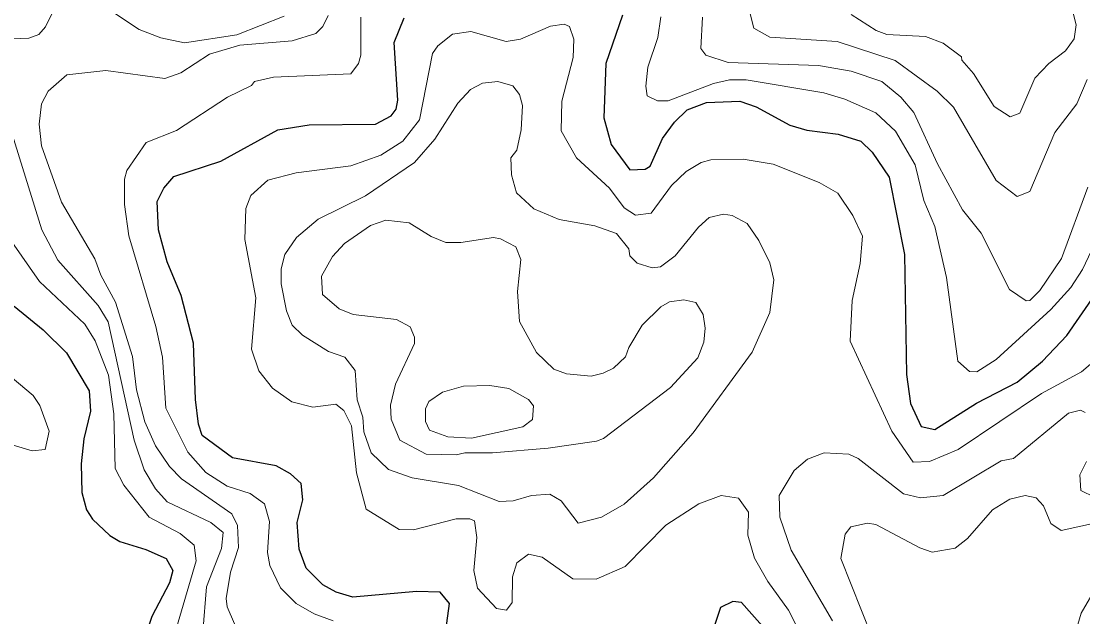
# Model space of a CAD drawing. Extents: x 673.3 to 698.5, y 6984.3 to 7012.3.
# Drawn here: x 674.46 to 675.652, y 6999.552 to 7000.221 of the extents above; entities that cross this region are included whole.
import ezdxf

# ---------------------------------------------------------------- set-up
doc = ezdxf.new("R2010")
doc.units = 0
doc.header["$LTSCALE"] = 0.032
doc.layers.add('1', color=7, linetype='Continuous', lineweight=25)
doc.layers.add('2', color=7, linetype='Continuous', lineweight=13)

msp = doc.modelspace()

# ---------------------------------------------------------------- linework, layer by layer
at = {"layer": '1'}
for points in [[(675.1354, 7000.2275), (675.1166, 7000.1731), (675.1142, 7000.1122), (675.1224, 7000.0822), (675.1435, 7000.0538), (675.1607, 7000.0544), (675.1663, 7000.0578), (675.1803, 7000.089), (675.1937, 7000.1072), (675.2078, 7000.1212), (675.2298, 7000.1294), (675.2673, 7000.131), (675.2855, 7000.1244), (675.3234, 7000.1039), (675.3425, 7000.0984), (675.3777, 7000.0936), (675.4029, 7000.0858), (675.416, 7000.0734), (675.4348, 7000.0456), (675.4521, 6999.9587), (675.4545, 6999.8241), (675.4589, 6999.7915), (675.4708, 6999.7656), (675.4863, 6999.7622), (675.533, 6999.7916), (675.5786, 6999.8152), (675.6072, 6999.8389), (675.6344, 6999.8676), (675.6665, 6999.9139)], [(674.6395, 6999.9125), (674.6238, 6999.9505), (674.6141, 6999.9863), (674.6126, 7000.0183), (674.6199, 7000.0333), (674.6313, 7000.0463), (674.6839, 7000.0633), (674.748, 7000.0985), (674.7832, 7000.1041), (674.8577, 7000.1049), (674.8752, 7000.1145), (674.881, 7000.1218), (674.8829, 7000.1319), (674.8789, 7000.1966), (674.8898, 7000.2244)], [(674.9326, 6999.5064), (674.9408, 6999.5668), (674.9305, 6999.5796), (674.9037, 6999.5805), (674.8324, 6999.5741), (674.8136, 6999.5795), (674.7984, 6999.5877), (674.78, 6999.6066), (674.7721, 6999.628), (674.7697, 6999.6578), (674.7762, 6999.6834), (674.7741, 6999.7015), (674.7623, 6999.7124), (674.746, 6999.7214), (674.697, 6999.7305), (674.663, 6999.7556), (674.6589, 6999.7681), (674.6555, 6999.7958), (674.6532, 6999.859), (674.6395, 6999.9125)], [(674.4518, 6999.9008), (674.4844, 6999.874), (674.5107, 6999.8484), (674.5359, 6999.8057), (674.5376, 6999.7828), (674.53, 6999.7519), (674.527, 6999.7238), (674.5278, 6999.6915), (674.533, 6999.672), (674.5397, 6999.6614), (674.5594, 6999.6433), (674.5705, 6999.6366), (674.5998, 6999.6276), (674.6225, 6999.6174), (674.6301, 6999.6039), (674.6262, 6999.59), (674.6066, 6999.5522), (674.5855, 6999.4891)], [(675.2951, 6999.5384), (675.269, 6999.568), (675.2592, 6999.569), (675.2453, 6999.5623), (675.228, 6999.5102)]]:
    msp.add_lwpolyline(points, dxfattribs=at)
at = {"layer": '2'}
for points in [[(674.5002, 7000.2407), (674.4871, 7000.2144), (674.4794, 7000.2055), (674.4681, 7000.2017)], [(675.6573, 7000.155), (675.6458, 7000.128), (675.6209, 7000.0957), (675.5929, 7000.0293), (675.5789, 7000.0238), (675.555, 7000.0419), (675.5073, 7000.124), (675.489, 7000.1421), (675.4418, 7000.1765), (675.3765, 7000.1977), (675.3008, 7000.2025), (675.2827, 7000.2128), (675.2752, 7000.2424)], [(675.3921, 7000.2282), (675.4204, 7000.2101), (675.4324, 7000.2057), (675.4757, 7000.2034), (675.4956, 7000.196), (675.5162, 7000.1807), (675.5165, 7000.1769), (675.5295, 7000.1619), (675.5529, 7000.1248), (675.5708, 7000.1131), (675.5817, 7000.1174), (675.5986, 7000.1568), (675.6142, 7000.1733), (675.6329, 7000.1873), (675.6428, 7000.2008), (675.6451, 7000.2164), (675.6388, 7000.2416)], [(674.4797, 7000.1049), (674.4824, 7000.128), (674.4899, 7000.1419), (674.5108, 7000.1603), (674.5546, 7000.1652), (674.6209, 7000.1563), (674.6391, 7000.1626), (674.6713, 7000.1836), (674.7054, 7000.1937), (674.764, 7000.1987), (674.7906, 7000.2067), (674.7987, 7000.2148), (674.8046, 7000.2269)], [(674.755, 7000.2263), (674.7021, 7000.2052), (674.6431, 7000.1962), (674.6164, 7000.2021), (674.5924, 7000.2111), (674.5622, 7000.2312)], [(674.8413, 7000.2252), (674.8412, 7000.1825), (674.8386, 7000.173), (674.8302, 7000.1616), (674.7432, 7000.1579), (674.7217, 7000.1528), (674.7186, 7000.1485), (674.6913, 7000.1353), (674.634, 7000.0978), (674.6, 7000.0843), (674.5785, 7000.0531), (674.5759, 7000.0433), (674.5758, 7000.0148), (674.5807, 6999.9795), (674.611, 6999.8778), (674.6183, 6999.8436), (674.6221, 6999.7863), (674.6469, 6999.7366), (674.667, 6999.7141), (674.6912, 6999.6987), (674.717, 6999.6902), (674.7331, 6999.6787), (674.7387, 6999.6588), (674.7364, 6999.6242), (674.7389, 6999.6094), (674.7511, 6999.5846), (674.7688, 6999.5667), (674.7887, 6999.5551), (674.8101, 6999.5475)], [(675.3396, 6999.5238), (675.3218, 6999.5593), (675.2984, 6999.5917), (675.2837, 6999.6177), (675.2763, 6999.6437), (675.277, 6999.6695), (675.2658, 6999.6852), (675.2462, 6999.688), (675.2211, 6999.6787), (675.1838, 6999.6548), (675.1381, 6999.6083), (675.1057, 6999.5943), (675.0795, 6999.5944), (675.0449, 6999.6187), (675.0296, 6999.6224), (675.0164, 6999.6127), (675.0116, 6999.5968), (675.0113, 6999.568), (675.0049, 6999.5595), (674.9939, 6999.5614), (674.9725, 6999.584), (674.9684, 6999.6039), (674.9717, 6999.6408), (674.969, 6999.6595), (674.9637, 6999.662), (674.9483, 6999.662), (674.9004, 6999.6497), (674.8843, 6999.6498), (674.8471, 6999.6727), (674.8365, 6999.7137), (674.8307, 6999.7662), (674.8221, 6999.7834), (674.8133, 6999.7906), (674.7874, 6999.7874), (674.7638, 6999.7932), (674.742, 6999.8086), (674.7266, 6999.8282), (674.7184, 6999.8525), (674.7232, 6999.9102), (674.7111, 6999.9757), (674.7119, 7000.0105), (674.7175, 7000.0248), (674.7366, 7000.0423), (674.7686, 7000.0503), (674.8302, 7000.0584), (674.8636, 7000.0701), (674.8884, 7000.086), (674.9073, 7000.1098), (674.9217, 7000.1842), (674.9278, 7000.1931), (674.9442, 7000.206), (674.9649, 7000.2091), (675.0044, 7000.1978), (675.0207, 7000.2006), (675.0543, 7000.2149), (675.0698, 7000.2172), (675.0757, 7000.2147), (675.0806, 7000.2005), (675.0799, 7000.18), (675.067, 7000.131), (675.0665, 7000.0974), (675.0835, 7000.0673), (675.1206, 7000.0333), (675.1373, 7000.0109), (675.15, 7000.0028), (675.1674, 7000.0051), (675.1904, 7000.036), (675.2068, 7000.0518), (675.2238, 7000.0621), (675.2347, 7000.065), (675.2708, 7000.0658)], [(675.6834, 7000.0072), (675.6523, 6999.9419), (675.6391, 6999.9215), (675.6164, 6999.8971), (675.5553, 6999.8408), (675.5334, 6999.8268), (675.5253, 6999.8274), (675.5121, 6999.8388), (675.4993, 6999.9327), (675.4861, 6999.99), (675.4739, 7000.0193), (675.4643, 7000.0593), (675.4421, 7000.0971), (675.4198, 7000.1177), (675.3852, 7000.1332), (675.3614, 7000.14), (675.2742, 7000.1546), (675.2557, 7000.1548), (675.2377, 7000.1506), (675.1865, 7000.1312), (675.1748, 7000.1311), (675.1629, 7000.137), (675.1614, 7000.1477), (675.1639, 7000.1689), (675.1751, 7000.2024), (675.1784, 7000.2255)], [(675.225, 7000.225), (675.2233, 7000.19), (675.229, 7000.1826), (675.2539, 7000.1742), (675.3555, 7000.1709), (675.3924, 7000.1645), (675.4267, 7000.153), (675.4479, 7000.1352), (675.4627, 7000.118), (675.4891, 7000.0604), (675.5175, 7000.0087), (675.5384, 6999.9828), (675.5703, 6999.9193), (675.5887, 6999.9068), (675.593, 6999.9071), (675.6042, 6999.9182), (675.6285, 6999.9542), (675.6582, 7000.0342)], [(674.4681, 7000.2017), (674.4113, 7000.1992), (674.4065, 7000.1893), (674.409, 7000.1756), (674.4495, 7000.0938), (674.483, 6999.9862), (674.5007, 6999.9524), (674.5463, 6999.9016), (674.5572, 6999.8832), (674.5865, 6999.7503), (674.598, 6999.7171), (674.6105, 6999.6956), (674.6235, 6999.6811), (674.6728, 6999.6578), (674.6867, 6999.6466), (674.6849, 6999.6285), (674.6679, 6999.5857), (674.6639, 6999.5347)], [(674.6993, 6999.5442), (674.691, 6999.5632), (674.6899, 6999.5724), (674.6948, 6999.602), (674.7037, 6999.6296), (674.7027, 6999.6545), (674.6963, 6999.6676), (674.6399, 6999.7069), (674.6262, 6999.7208), (674.6105, 6999.744), (674.5987, 6999.7707), (674.5894, 6999.8069), (674.5848, 6999.8443), (674.5656, 6999.9052), (674.5491, 6999.9354), (674.5423, 6999.9538), (674.5049, 7000.0173), (674.4826, 7000.0805), (674.4797, 7000.1049)], [(675.2708, 7000.0658), (675.3044, 7000.0602), (675.3562, 7000.0394), (675.3774, 7000.0274), (675.3942, 7000.0026), (675.4048, 6999.9792), (675.4024, 6999.9486), (675.3933, 6999.9069), (675.3911, 6999.8614), (675.438, 6999.7602), (675.4618, 6999.7257), (675.4803, 6999.7262), (675.5126, 6999.7398), (675.6061, 6999.8028), (675.6511, 6999.8271), (675.6712, 6999.8443)], [(674.6317, 6999.5306), (674.6564, 6999.6147), (674.6541, 6999.6323), (674.6384, 6999.6455), (674.6035, 6999.6636), (674.5749, 6999.6997), (674.5653, 6999.7185), (674.5636, 6999.7798), (674.5579, 6999.8232), (674.5428, 6999.8616), (674.5313, 6999.8806), (674.4803, 6999.9285), (674.449, 6999.9728)], [(674.424, 6999.7523), (674.4719, 6999.7384), (674.4867, 6999.7399), (674.4911, 6999.7604), (674.4805, 6999.789), (674.4732, 6999.8004), (674.416, 6999.8479)], [(675.6553, 6999.7813), (675.65, 6999.784), (675.6365, 6999.7805), (675.5748, 6999.7296), (675.5608, 6999.7272), (675.4956, 6999.6881), (675.4701, 6999.6856), (675.4511, 6999.6898), (675.4, 6999.7295), (675.3895, 6999.7344), (675.362, 6999.7361), (675.343, 6999.7289), (675.328, 6999.716), (675.3113, 6999.688), (675.312, 6999.6639), (675.3247, 6999.6268), (675.3714, 6999.5474)], [(675.6656, 6999.6864), (675.6503, 6999.6936), (675.6493, 6999.7113), (675.6566, 6999.7261)], [(675.6657, 6999.6569), (675.6281, 6999.649), (675.6166, 6999.6565), (675.6085, 6999.6766), (675.6002, 6999.6855), (675.5876, 6999.688), (675.5705, 6999.684), (675.551, 6999.6719), (675.5231, 6999.6397), (675.5092, 6999.6291), (675.4831, 6999.6245), (675.4695, 6999.6292), (675.4201, 6999.6555), (675.4106, 6999.657), (675.392, 6999.6529), (675.3853, 6999.6448), (675.3805, 6999.6172), (675.4155, 6999.5298)], [(675.6419, 6999.527), (675.6507, 6999.5559), (675.6746, 6999.5971)]]:
    msp.add_lwpolyline(points, dxfattribs=at)
for points in [[(675.1371, 6999.6784), (675.1701, 6999.7081), (675.2147, 6999.7583), (675.281, 6999.849), (675.3009, 6999.8937), (675.3055, 6999.9304), (675.301, 6999.9492), (675.2886, 6999.9744), (675.2753, 6999.9935), (675.2585, 7000.0023), (675.2487, 7000.0038), (675.2327, 7000.0004), (675.2208, 6999.9895), (675.1944, 6999.9572), (675.1778, 6999.9448), (675.1686, 6999.9438), (675.1516, 6999.9488), (675.1435, 6999.957), (675.1424, 6999.9651), (675.1286, 6999.9822), (675.1041, 6999.991), (675.064, 6999.9979), (675.0357, 7000.0101), (675.0161, 7000.0279), (675.0107, 7000.048), (675.01, 7000.0673), (675.0165, 7000.0759), (675.0213, 7000.0985), (675.0229, 7000.1261), (675.0197, 7000.1383), (675.0121, 7000.1482), (674.9953, 7000.1529), (674.9781, 7000.151), (674.9644, 7000.144), (674.9503, 7000.1285), (674.9244, 7000.0881), (674.9017, 7000.062), (674.8465, 7000.0245), (674.7934, 6999.9982), (674.769, 6999.9779), (674.756, 6999.9587), (674.7518, 6999.9427), (674.7518, 6999.9256), (674.7578, 6999.8956), (674.764, 6999.8795), (674.7759, 6999.8682), (674.805, 6999.8499), (674.8234, 6999.8434), (674.8348, 6999.8284), (674.8373, 6999.7956), (674.8437, 6999.7759), (674.8446, 6999.7596), (674.8528, 6999.7361), (674.8725, 6999.7174), (674.8989, 6999.708), (674.9511, 6999.6994), (674.9967, 6999.6815), (675.0123, 6999.6821), (675.033, 6999.6881), (675.0536, 6999.6896), (675.0662, 6999.682), (675.0854, 6999.6571), (675.1116, 6999.6639)], [(675.1251, 6999.8309), (675.1388, 6999.8439), (675.1424, 6999.8544), (675.1574, 6999.8793), (675.1785, 6999.8998), (675.1881, 6999.9055), (675.2041, 6999.9077), (675.2178, 6999.9049), (675.2258, 6999.8913), (675.2281, 6999.8759), (675.2267, 6999.8604), (675.2199, 6999.8426), (675.1893, 6999.8095), (675.114, 6999.7522), (675.106, 6999.7491), (675.0519, 6999.7413), (674.9893, 6999.7361), (674.9581, 6999.736), (674.9485, 6999.7336), (674.9148, 6999.7346), (674.8851, 6999.7501), (674.8754, 6999.7737), (674.8748, 6999.7896), (674.8804, 6999.8131), (674.9015, 6999.8588), (674.9016, 6999.866), (674.8968, 6999.8775), (674.8812, 6999.8858), (674.8327, 6999.8915), (674.8169, 6999.8976), (674.7982, 6999.9137), (674.7972, 6999.9343), (674.8094, 6999.9565), (674.823, 6999.9709), (674.8522, 6999.9911), (674.8692, 6999.9973), (674.8957, 6999.9943), (674.9203, 6999.9787), (674.9369, 6999.9722), (674.9535, 6999.9721), (674.9902, 6999.9779), (674.9982, 6999.9763), (675.0155, 6999.9672), (675.0209, 6999.9532), (675.0172, 6999.9173), (675.0197, 6999.8835), (675.0388, 6999.8488), (675.0583, 6999.83), (675.0722, 6999.8248), (675.1002, 6999.8222), (675.1134, 6999.8253)], [(675.0354, 6999.7889), (675.0298, 6999.7959), (675.0074, 6999.8083), (674.9861, 6999.8117), (674.9565, 6999.811), (674.9332, 6999.8043), (674.9177, 6999.7936), (674.9139, 6999.7854), (674.9139, 6999.7713), (674.9185, 6999.7616), (674.9392, 6999.7538), (674.9656, 6999.7524), (675.0233, 6999.7652), (675.0342, 6999.7736)]]:
    msp.add_lwpolyline(points, close=True, dxfattribs=at)

doc.saveas('drawing.dxf')
